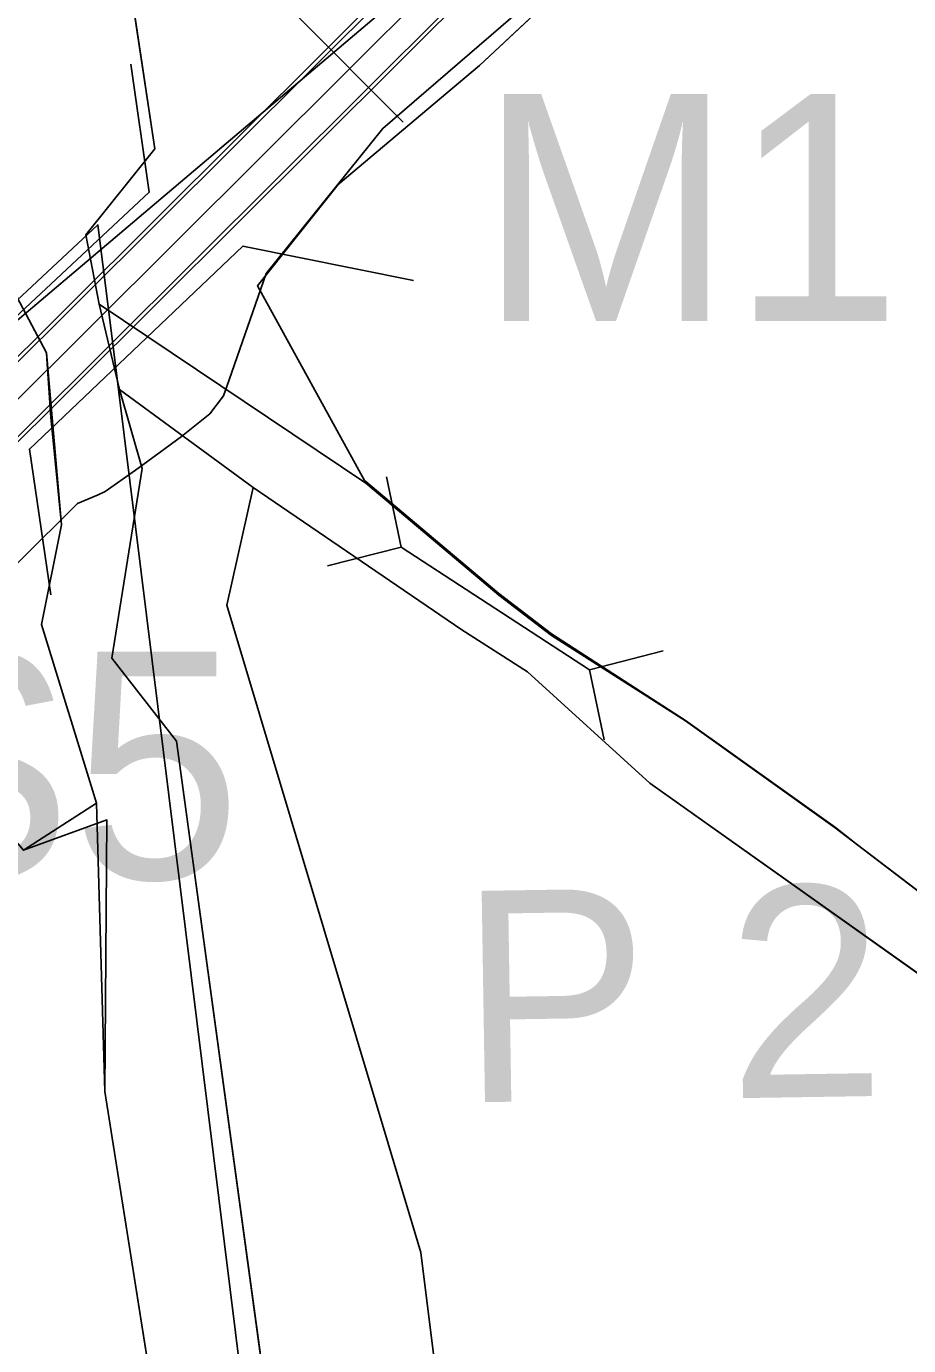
# Model space of a CAD drawing. Extents: x -662620 to -656370, y -1067090 to -1062990.
# Drawn here: x -657581.5 to -657523.3, y -1064517.4 to -1064430.3 of the extents above; entities that cross this region are included whole.
import ezdxf

# ---------------------------------------------------------------- set-up
doc = ezdxf.new("R2010")
doc.units = 0
for name, color, linetype in [('CESTA_ZABOR', 7, 'Continuous'), ('Default', 7, 'Continuous'), ('LOKÁLNÍ_BIOCENTRUM_-_NAVRŽENÝ', 7, 'Continuous'), ('LOKÁLNÍ_BIOKORIDOR_-_NAVRŽENÝ', 7, 'Continuous'), ('MOSTEK_-_STÁVAJÍCÍ', 7, 'Continuous'), ('ORNÁ_PŮDA_-_STÁVAJÍCÍ', 7, 'Continuous'), ('OSTATNÍ_PLOCHA_-_STÁVAJÍCÍ', 7, 'Continuous'), ('Plynovod_-_vedeni_katod__ochrany', 7, 'Continuous'), ('POLNÍ_CESTA_STÁVAJÍCÍ_-_KRAJ', 7, 'Continuous'), ('POLNÍ_CESTA_STÁVAJÍCÍ_-_OSA', 7, 'Continuous'), ('Popis_objektů_polních_cest_stávajících', 7, 'Continuous'), ('PROPUSTEK_-_STÁVAJÍCÍ', 7, 'Continuous'), ('TRVALÝ_TRÁVNÍ_POROST_-_NAVRŽENÝ', 7, 'Continuous'), ('VODNÍ_PLOCHA_-_STÁVAJÍCÍ', 7, 'Continuous')]:
    doc.layers.add(name, color=color, linetype=linetype)

msp = doc.modelspace()

# ---------------------------------------------------------------- linework, layer by layer
at = {"layer": 'CESTA_ZABOR'}
for points in [[(-657655.446, -1064523.188), (-657629.068, -1064499.235), (-657516.71, -1064387.281), (-657488.738, -1064360.62), (-657476.818, -1064339.327), (-657473.433, -1064340.148), (-657473.433, -1064340.148)], [(-657655.446, -1064523.188), (-657629.068, -1064499.235), (-657516.71, -1064387.281), (-657488.738, -1064360.62), (-657476.818, -1064339.327)], [(-657473.433, -1064340.148), (-657485.94, -1064362.787), (-657514.267, -1064389.787), (-657626.655, -1064501.772), (-657653.157, -1064525.837)], [(-657473.433, -1064340.148), (-657485.94, -1064362.787), (-657514.267, -1064389.787), (-657626.655, -1064501.772), (-657653.157, -1064525.837)]]:
    msp.add_lwpolyline(points, dxfattribs=at)
at = {"layer": 'LOKÁLNÍ_BIOCENTRUM_-_NAVRŽENÝ'}
msp.add_lwpolyline([(-657491.89, -1064336.48), (-657509.36, -1064388.58), (-657510.479, -1064388.979), (-657597.495, -1064462.701), (-657599.878, -1064456.917)], dxfattribs=at)
at = {"layer": 'LOKÁLNÍ_BIOKORIDOR_-_NAVRŽENÝ'}
msp.add_lwpolyline([(-657567.979, -1064687.071), (-657598.38, -1064473.996), (-657597.495, -1064462.701), (-657576.802, -1064443.376), (-657575.781, -1064451.406), (-657565.868, -1064531.396)], dxfattribs=at)
at = {"layer": 'MOSTEK_-_STÁVAJÍCÍ'}
for points in [[(-657574.611, -1064432.776), (-657573.403, -1064441.233), (-657585.677, -1064452.695), (-657594.004, -1064452.336)], [(-657579.883, -1064467.803), (-657581.312, -1064458.182), (-657567.222, -1064444.786), (-657555.964, -1064447.063)]]:
    msp.add_lwpolyline(points, dxfattribs=at)
at = {"layer": 'ORNÁ_PŮDA_-_STÁVAJÍCÍ'}
for p, q in [((-657551.6, -1064432.86), (-657543.24, -1064425.04)), ((-657560.93, -1064440.71), (-657551.6, -1064432.86)), ((-657566.25, -1064447.41), (-657560.93, -1064440.71)), ((-657559.204, -1064460.258), (-657566.25, -1064447.41)), ((-657559.1, -1064460.33), (-657559.204, -1064460.258)), ((-657568.29, -1064468.48), (-657566.551, -1064460.712)), ((-657566.551, -1064460.712), (-657566.54, -1064460.72)), ((-657566.54, -1064460.72), (-657552.77, -1064470.12)), ((-657550.32, -1064467.72), (-657559.1, -1064460.33)), ((-657546.85, -1064470.39), (-657550.32, -1064467.72)), ((-657555.48, -1064511.22), (-657568.29, -1064468.48)), ((-657552.77, -1064470.12), (-657548.44, -1064472.89)), ((-657538.01, -1064476.1), (-657546.85, -1064470.39)), ((-657548.44, -1064472.89), (-657540.37, -1064480.25)), ((-657528.12, -1064483.17), (-657538.01, -1064476.1)), ((-657540.37, -1064480.25), (-657518.74, -1064495.59)), ((-657581.7, -1064484.67), (-657576.88, -1064481.57)), ((-657576.88, -1064481.57), (-657576.34, -1064500.59)), ((-657526.647, -1064484.322), (-657528.12, -1064483.17)), ((-657504.648, -1064501.12), (-657526.647, -1064484.322)), ((-657576.34, -1064500.59), (-657572.57, -1064524.36)), ((-657551.27, -1064544.95), (-657555.48, -1064511.22))]:
    msp.add_line(p, q, dxfattribs=at)
for points in [[(-657469.61, -1064527.27), (-657501.789, -1064503.28), (-657503.04, -1064502.32), (-657504.648, -1064501.12), (-657526.647, -1064484.322), (-657528.12, -1064483.17), (-657538.01, -1064476.1), (-657546.85, -1064470.39), (-657550.32, -1064467.72), (-657559.1, -1064460.33), (-657559.204, -1064460.258), (-657566.25, -1064447.41), (-657560.93, -1064440.71), (-657551.6, -1064432.86), (-657543.24, -1064425.04), (-657532.43, -1064414.82), (-657522.61, -1064403.52), (-657509.36, -1064388.58), (-657503.94, -1064381.99), (-657496.77, -1064373.85), (-657490.79, -1064366.36), (-657484.05, -1064358.03), (-657479.61, -1064353.06), (-657468.19, -1064356.83)], [(-657551.27, -1064544.95), (-657555.48, -1064511.22), (-657568.29, -1064468.48), (-657566.551, -1064460.712), (-657566.54, -1064460.72), (-657552.77, -1064470.12), (-657548.44, -1064472.89), (-657540.37, -1064480.25), (-657518.74, -1064495.59), (-657473.56, -1064530.04)], [(-657608.11, -1064543.91), (-657614.24, -1064493.94), (-657610.41, -1064491.38), (-657604.8, -1064483.59), (-657598.45, -1064478.75), (-657593.25, -1064475.98), (-657586.76, -1064478.71), (-657581.7, -1064484.67), (-657576.88, -1064481.57), (-657576.34, -1064500.59), (-657572.57, -1064524.36)]]:
    msp.add_lwpolyline(points, dxfattribs=at)
at = {"layer": 'OSTATNÍ_PLOCHA_-_STÁVAJÍCÍ'}
for p, q in [((-657573.03, -1064438.37), (-657575.294, -1064423.301)), ((-657573.03, -1064438.37), (-657575.294, -1064423.301)), ((-657543.24, -1064425.04), (-657551.6, -1064432.86)), ((-657543.24, -1064425.04), (-657551.6, -1064432.86)), ((-657551.6, -1064432.86), (-657560.93, -1064440.71)), ((-657551.6, -1064432.86), (-657560.93, -1064440.71)), ((-657577.58, -1064444.05), (-657573.03, -1064438.37)), ((-657577.58, -1064444.05), (-657573.03, -1064438.37)), ((-657560.93, -1064440.71), (-657566.25, -1064447.41)), ((-657560.93, -1064440.71), (-657566.25, -1064447.41)), ((-657576.71, -1064448.62), (-657577.58, -1064444.05)), ((-657576.71, -1064448.62), (-657577.58, -1064444.05)), ((-657582.51, -1064447.42), (-657580.19, -1064451.84)), ((-657582.51, -1064447.42), (-657580.19, -1064451.84)), ((-657566.25, -1064447.41), (-657559.204, -1064460.258)), ((-657566.25, -1064447.41), (-657559.204, -1064460.258)), ((-657559.11, -1064460.43), (-657576.71, -1064448.62)), ((-657559.11, -1064460.43), (-657576.71, -1064448.62)), ((-657580.19, -1064451.84), (-657580.128, -1064452.547)), ((-657580.19, -1064451.84), (-657580.128, -1064452.547)), ((-657580.128, -1064452.547), (-657579.9, -1064456.07)), ((-657580.128, -1064452.547), (-657579.9, -1064456.07)), ((-657573.86, -1064459.47), (-657575.37, -1064454.26)), ((-657575.37, -1064454.26), (-657566.551, -1064460.712)), ((-657573.86, -1064459.47), (-657575.37, -1064454.26)), ((-657575.37, -1064454.26), (-657566.551, -1064460.712)), ((-657579.9, -1064456.07), (-657579.2, -1064463.19)), ((-657579.9, -1064456.07), (-657579.2, -1064463.19)), ((-657575.87, -1064471.98), (-657573.86, -1064459.47)), ((-657575.87, -1064471.98), (-657573.86, -1064459.47)), ((-657559.204, -1064460.258), (-657559.1, -1064460.33)), ((-657559.204, -1064460.258), (-657559.1, -1064460.33)), ((-657566.551, -1064460.712), (-657568.29, -1064468.48)), ((-657566.551, -1064460.712), (-657568.29, -1064468.48)), ((-657550.33, -1064467.82), (-657559.11, -1064460.43)), ((-657550.33, -1064467.82), (-657559.11, -1064460.43)), ((-657559.1, -1064460.33), (-657550.32, -1064467.72)), ((-657559.1, -1064460.33), (-657550.32, -1064467.72)), ((-657579.2, -1064463.19), (-657580.52, -1064469.77)), ((-657579.2, -1064463.19), (-657580.52, -1064469.77)), ((-657546.86, -1064470.49), (-657550.33, -1064467.82)), ((-657546.86, -1064470.49), (-657550.33, -1064467.82)), ((-657550.32, -1064467.72), (-657546.85, -1064470.39)), ((-657550.32, -1064467.72), (-657546.85, -1064470.39)), ((-657568.29, -1064468.48), (-657555.48, -1064511.22)), ((-657568.29, -1064468.48), (-657555.48, -1064511.22)), ((-657580.52, -1064469.77), (-657576.88, -1064481.57)), ((-657580.52, -1064469.77), (-657576.88, -1064481.57)), ((-657538.02, -1064476.12), (-657546.86, -1064470.49)), ((-657538.02, -1064476.12), (-657546.86, -1064470.49)), ((-657546.85, -1064470.39), (-657538.01, -1064476.1)), ((-657546.85, -1064470.39), (-657538.01, -1064476.1)), ((-657571.61, -1064477.47), (-657575.87, -1064471.98)), ((-657571.61, -1064477.47), (-657575.87, -1064471.98)), ((-657528.13, -1064483.19), (-657538.02, -1064476.12)), ((-657528.13, -1064483.19), (-657538.02, -1064476.12)), ((-657538.01, -1064476.1), (-657528.12, -1064483.17)), ((-657538.01, -1064476.1), (-657528.12, -1064483.17)), ((-657565.33, -1064523.29), (-657571.61, -1064477.47)), ((-657565.33, -1064523.29), (-657571.61, -1064477.47)), ((-657576.88, -1064481.57), (-657581.7, -1064484.67)), ((-657576.88, -1064481.57), (-657581.7, -1064484.67)), ((-657526.647, -1064484.322), (-657528.13, -1064483.19)), ((-657526.647, -1064484.322), (-657528.13, -1064483.19)), ((-657528.12, -1064483.17), (-657526.647, -1064484.322)), ((-657528.12, -1064483.17), (-657526.647, -1064484.322)), ((-657555.48, -1064511.22), (-657551.27, -1064544.95)), ((-657555.48, -1064511.22), (-657551.27, -1064544.95))]:
    msp.add_line(p, q, dxfattribs=at)
for points in [[(-657543.24, -1064425.04), (-657551.6, -1064432.86), (-657560.93, -1064440.71), (-657566.25, -1064447.41), (-657559.204, -1064460.258), (-657559.1, -1064460.33), (-657550.32, -1064467.72), (-657546.85, -1064470.39), (-657538.01, -1064476.1), (-657528.12, -1064483.17), (-657526.647, -1064484.322), (-657528.13, -1064483.19), (-657538.02, -1064476.12), (-657546.86, -1064470.49), (-657550.33, -1064467.82), (-657559.11, -1064460.43), (-657576.71, -1064448.62), (-657577.58, -1064444.05), (-657573.03, -1064438.37), (-657575.294, -1064423.301)], [(-657543.24, -1064425.04), (-657551.6, -1064432.86), (-657560.93, -1064440.71), (-657566.25, -1064447.41), (-657559.204, -1064460.258), (-657559.1, -1064460.33), (-657550.32, -1064467.72), (-657546.85, -1064470.39), (-657538.01, -1064476.1), (-657528.12, -1064483.17), (-657526.647, -1064484.322), (-657528.13, -1064483.19), (-657538.02, -1064476.12), (-657546.86, -1064470.49), (-657550.33, -1064467.82), (-657559.11, -1064460.43), (-657576.71, -1064448.62), (-657577.58, -1064444.05), (-657573.03, -1064438.37), (-657575.294, -1064423.301)], [(-657585.64, -1064425.92), (-657584.37, -1064441.57), (-657582.51, -1064447.42), (-657580.19, -1064451.84), (-657580.128, -1064452.547), (-657579.9, -1064456.07), (-657579.2, -1064463.19), (-657580.52, -1064469.77), (-657576.88, -1064481.57), (-657581.7, -1064484.67), (-657586.76, -1064478.71), (-657593.25, -1064475.98), (-657598.45, -1064478.75), (-657604.8, -1064483.59), (-657610.41, -1064491.38), (-657614.24, -1064493.94), (-657614.85, -1064483.25), (-657612.83, -1064463.2), (-657611.08, -1064460.26), (-657604.89, -1064460.07), (-657600.96, -1064455.67), (-657594.96, -1064449.03), (-657593.89, -1064441.95), (-657595.68, -1064427.88)], [(-657585.64, -1064425.92), (-657584.37, -1064441.57), (-657582.51, -1064447.42), (-657580.19, -1064451.84), (-657580.128, -1064452.547), (-657579.9, -1064456.07), (-657579.2, -1064463.19), (-657580.52, -1064469.77), (-657576.88, -1064481.57), (-657581.7, -1064484.67), (-657586.76, -1064478.71), (-657593.25, -1064475.98), (-657598.45, -1064478.75), (-657604.8, -1064483.59), (-657610.41, -1064491.38), (-657614.24, -1064493.94), (-657614.85, -1064483.25), (-657612.83, -1064463.2), (-657611.08, -1064460.26), (-657604.89, -1064460.07), (-657600.96, -1064455.67), (-657594.96, -1064449.03), (-657593.89, -1064441.95), (-657595.68, -1064427.88)], [(-657565.33, -1064523.29), (-657571.61, -1064477.47), (-657575.87, -1064471.98), (-657573.86, -1064459.47), (-657575.37, -1064454.26), (-657566.551, -1064460.712), (-657568.29, -1064468.48), (-657555.48, -1064511.22), (-657551.27, -1064544.95)], [(-657565.33, -1064523.29), (-657571.61, -1064477.47), (-657575.87, -1064471.98), (-657573.86, -1064459.47), (-657575.37, -1064454.26), (-657566.551, -1064460.712), (-657568.29, -1064468.48), (-657555.48, -1064511.22), (-657551.27, -1064544.95)]]:
    msp.add_lwpolyline(points, dxfattribs=at)
at = {"layer": 'Plynovod_-_vedeni_katod__ochrany'}
for points in [[(-657568.493, -1064454.67), (-657568.129, -1064453.622), (-657565.684, -1064446.589), (-657557.99, -1064437.02), (-657544.478, -1064425.351), (-657539.105, -1064421.208), (-657533.37, -1064415.999), (-657524.666, -1064405.799), (-657518.691, -1064397.726), (-657508.12, -1064386.89), (-657507.834, -1064385.757), (-657505.29, -1064375.663), (-657504.865, -1064367.317), (-657503.953, -1064360.372), (-657499.777, -1064340.809)], [(-657568.493, -1064454.67), (-657569.405, -1064455.854), (-657571.266, -1064457.344), (-657572.677, -1064458.385)], [(-657572.677, -1064458.385), (-657574.307, -1064459.587), (-657576.298, -1064460.996), (-657576.78, -1064461.2), (-657578.141, -1064461.776), (-657585.783, -1064469.373), (-657588.894, -1064478.435), (-657590.227, -1064489.96), (-657593.159, -1064509.648), (-657594.38, -1064519.903)]]:
    msp.add_lwpolyline(points, dxfattribs=at)
at = {"layer": 'POLNÍ_CESTA_STÁVAJÍCÍ_-_KRAJ'}
for points in [[(-657734.997, -1064664.265), (-657732.292, -1064658.855), (-657730.94, -1064650.29), (-657729.587, -1064641.273), (-657729.032, -1064632.708), (-657728.379, -1064622.645), (-657727.228, -1064613.323), (-657723.276, -1064603.405), (-657718.317, -1064597.094), (-657713.809, -1064590.782), (-657704.342, -1064577.709), (-657699.834, -1064571.848), (-657693.522, -1064562.832), (-657677.744, -1064543.898), (-657669.629, -1064534.431), (-657661.965, -1064526.767), (-657653.851, -1064520.004), (-657645.285, -1064512.791), (-657629.273, -1064499.087), (-657516.885, -1064387.102), (-657488.938, -1064360.465), (-657473.201, -1064332.252), (-657450.694, -1064300.587), (-657448.849, -1064290.49)], [(-657728.235, -1064667.871), (-657726.882, -1064661.56), (-657725.981, -1064657.954), (-657725.53, -1064652.544), (-657724.628, -1064640.372), (-657722.825, -1064618.733), (-657720.974, -1064611.866), (-657716.514, -1064602.503), (-657710.299, -1064594.043), (-657702.989, -1064584.471), (-657697.129, -1064575.905), (-657688.563, -1064565.086), (-657673.236, -1064545.701), (-657665.572, -1064538.037), (-657659.26, -1064532.176), (-657653.4, -1064526.316), (-657642.58, -1064516.849), (-657626.45, -1064501.92), (-657514.093, -1064389.967), (-657485.74, -1064362.942), (-657469.814, -1064334.392), (-657446.918, -1064302.18), (-657444.914, -1064291.209)]]:
    msp.add_lwpolyline(points, dxfattribs=at)
at = {"layer": 'POLNÍ_CESTA_STÁVAJÍCÍ_-_OSA'}
for points in [[(-657731.841, -1064667.421), (-657728.686, -1064654.347), (-657728.235, -1064645.782), (-657727.333, -1064636.314), (-657725.981, -1064624.593), (-657725.53, -1064616.479), (-657719.219, -1064602.503), (-657714.26, -1064594.389), (-657701.186, -1064577.258), (-657690.817, -1064562.832), (-657679.998, -1064550.209), (-657666.924, -1064534.881), (-657654.301, -1064524.513), (-657627.861, -1064500.504), (-657515.489, -1064388.534), (-657487.339, -1064361.704), (-657471.508, -1064333.322), (-657448.806, -1064301.384), (-657446.881, -1064290.85)], [(-657563.7, -1064429.514), (-657556.642, -1064436.598)]]:
    msp.add_lwpolyline(points, dxfattribs=at)
at = {"layer": 'PROPUSTEK_-_STÁVAJÍCÍ'}
for points in [[(-657539.477, -1064471.501), (-657544.338, -1064472.747), (-657556.785, -1064464.656), (-657557.746, -1064460.018)], [(-657561.647, -1064465.902), (-657556.785, -1064464.656), (-657544.338, -1064472.747), (-657543.378, -1064477.385)]]:
    msp.add_lwpolyline(points, dxfattribs=at)
at = {"layer": 'TRVALÝ_TRÁVNÍ_POROST_-_NAVRŽENÝ'}
msp.add_lwpolyline([(-657567.979, -1064687.071), (-657597.865, -1064479.282), (-657593.25, -1064475.98), (-657586.688, -1064479.282), (-657581.7, -1064484.67), (-657576.189, -1064482.669), (-657576.34, -1064500.59), (-657572.57, -1064524.36)], dxfattribs=at)
at = {"layer": 'VODNÍ_PLOCHA_-_STÁVAJÍCÍ'}
for p, q in [((-657589.04, -1064331.82), (-657573.03, -1064438.37)), ((-657573.03, -1064438.37), (-657577.58, -1064444.05)), ((-657577.58, -1064444.05), (-657576.71, -1064448.62)), ((-657580.19, -1064451.84), (-657582.51, -1064447.42)), ((-657575.37, -1064454.26), (-657576.71, -1064448.62)), ((-657576.71, -1064448.62), (-657559.11, -1064460.43)), ((-657576.71, -1064448.62), (-657575.37, -1064454.26)), ((-657579.2, -1064463.19), (-657580.19, -1064451.84)), ((-657566.54, -1064460.72), (-657575.37, -1064454.26)), ((-657575.37, -1064454.26), (-657573.86, -1064459.47)), ((-657573.86, -1064459.47), (-657575.87, -1064471.98)), ((-657552.77, -1064470.12), (-657566.54, -1064460.72)), ((-657559.11, -1064460.43), (-657550.33, -1064467.82)), ((-657580.52, -1064469.77), (-657579.2, -1064463.19)), ((-657550.33, -1064467.82), (-657546.86, -1064470.49)), ((-657576.89, -1064481.57), (-657580.52, -1064469.77)), ((-657548.44, -1064472.89), (-657552.77, -1064470.12)), ((-657546.86, -1064470.49), (-657538.02, -1064476.12)), ((-657575.87, -1064471.98), (-657571.61, -1064477.47)), ((-657540.37, -1064480.25), (-657548.44, -1064472.89)), ((-657538.02, -1064476.12), (-657528.13, -1064483.19)), ((-657571.61, -1064477.47), (-657565.33, -1064523.29)), ((-657518.74, -1064495.59), (-657540.37, -1064480.25)), ((-657576.34, -1064500.59), (-657576.89, -1064481.57)), ((-657528.13, -1064483.19), (-657503.05, -1064502.34)), ((-657572.57, -1064524.36), (-657576.34, -1064500.59))]:
    msp.add_line(p, q, dxfattribs=at)
for points in [[(-657636.03, -1064011.45), (-657630.48, -1064025.61), (-657630.07, -1064029.84), (-657632.82, -1064038.95), (-657632.44, -1064044.24), (-657628.28, -1064049.33), (-657625.53, -1064054.39), (-657624.71, -1064063.46), (-657618.62, -1064111.39), (-657616.04, -1064138.34), (-657611.11, -1064176.22), (-657606.99, -1064203.4), (-657607.9, -1064212.33), (-657603.68, -1064226.19), (-657593.41, -1064290), (-657589.04, -1064331.82), (-657573.03, -1064438.37), (-657577.58, -1064444.05), (-657576.71, -1064448.62), (-657575.37, -1064454.26), (-657573.86, -1064459.47), (-657575.87, -1064471.98), (-657571.61, -1064477.47), (-657565.33, -1064523.29)], [(-657572.57, -1064524.36), (-657576.34, -1064500.59), (-657576.89, -1064481.57), (-657580.52, -1064469.77), (-657579.2, -1064463.19), (-657580.19, -1064451.84), (-657582.51, -1064447.42), (-657584.37, -1064441.57), (-657585.64, -1064425.92), (-657586.2, -1064422.79), (-657587.92, -1064415.31), (-657588.95, -1064403.97), (-657592.05, -1064388.25), (-657595.71, -1064367.1), (-657598.66, -1064342.78)], [(-657473.56, -1064530.04), (-657518.74, -1064495.59), (-657540.37, -1064480.25), (-657548.44, -1064472.89), (-657552.77, -1064470.12), (-657566.54, -1064460.72), (-657575.37, -1064454.26), (-657576.71, -1064448.62), (-657559.11, -1064460.43), (-657550.33, -1064467.82), (-657546.86, -1064470.49), (-657538.02, -1064476.12), (-657528.13, -1064483.19), (-657503.05, -1064502.34), (-657469.61, -1064527.28)]]:
    msp.add_lwpolyline(points, dxfattribs=at)

# ---------------------------------------------------------------- texts
at = {"layer": 'Default'}
for s, p in [('M1', (-657551.642, -1064449.735)), ('S5', (-657591.855, -1064486.56))]:
    msp.add_text(s, height=15, dxfattribs=at).set_placement(p)
at = {"layer": 'Popis_objektů_polních_cest_stávajících'}
msp.add_text('P 2', height=13.95, rotation=0.9, dxfattribs=at).set_placement((-657552.775, -1064501.321))

doc.saveas('drawing.dxf')
